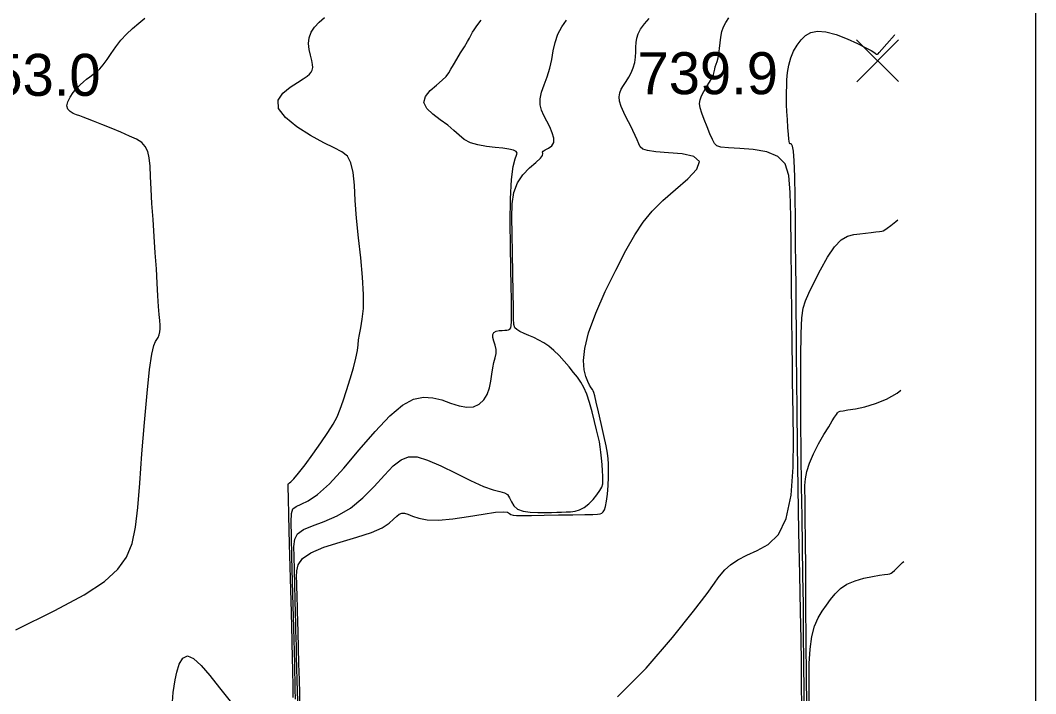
# Model space of a CAD drawing. Extents: x 2566142 to 2571431, y 418755 to 421584.
# Drawn here: x 2571044.9 to 2571407.8, y 420361.4 to 420602.2 of the extents above; entities that cross this region are included whole.
import ezdxf

# ---------------------------------------------------------------- set-up
doc = ezdxf.new("R2010")
doc.units = 0
for name, color, linetype in [('Contour_ADS_Major', 7, 'Continuous'), ('Contour_ADS_Minor', 7, 'Continuous'), ('Contour_ADS_Spot_Elevation', 7, 'Continuous'), ('Contour_ADS_State_Plane_Border', 7, 'Continuous')]:
    doc.layers.add(name, color=color, linetype=linetype)

# ---------------------------------------------------------------- blocks, each defined once
blk = doc.blocks.new('S750')
at = {"layer": 'Contour_ADS_Spot_Elevation'}
for p, q in [((-0.5, 0.498), (0.5, -0.498)), ((-0.498, -0.5), (0.498, 0.5))]:
    blk.add_line(p, q, dxfattribs=at)

msp = doc.modelspace()

# ---------------------------------------------------------------- linework, layer by layer
at = {"layer": 'Contour_ADS_Major'}
for points in [[(2571142.38, 420366.17), (2571142.36, 420367.58), (2571142.35, 420368.28), (2571142.34, 420368.6), (2571142.33, 420368.97), (2571142.3, 420370.33), (2571142.21, 420373.75), (2571142.04, 420380.27), (2571141.77, 420390.43), (2571141.45, 420402.68), (2571141.13, 420414.93), (2571140.87, 420425.1), (2571140.7, 420431.62), (2571140.64, 420435.03), (2571140.68, 420436.35), (2571140.81, 420436.62), (2571141.08, 420436.76), (2571141.62, 420437.21), (2571142.62, 420438.26), (2571144.28, 420440.24), (2571146.67, 420443.3), (2571149.49, 420447.08), (2571152.36, 420451.08), (2571154.87, 420454.77), (2571156.74, 420457.82), (2571158.1, 420460.46), (2571159.2, 420463.1), (2571160.28, 420466.14), (2571161.5, 420469.86), (2571162.79, 420473.94), (2571163.96, 420477.94), (2571164.86, 420481.42), (2571165.38, 420484.08), (2571165.64, 420486.13), (2571165.81, 420487.93), (2571166.08, 420489.85), (2571166.55, 420492.22), (2571167.09, 420495.26), (2571167.51, 420499.17), (2571167.6, 420504.15), (2571167.24, 420510.3), (2571166.56, 420517.22), (2571165.78, 420524.42), (2571165.09, 420531.41), (2571164.64, 420537.76), (2571164.29, 420543.26), (2571163.83, 420547.8), (2571163.06, 420551.24), (2571161.79, 420553.55), (2571159.85, 420555.17), (2571157.09, 420556.61), (2571153.36, 420558.41), (2571148.67, 420560.95), (2571143.79, 420564.06), (2571139.66, 420567.41), (2571137.22, 420570.68), (2571137.1, 420573.62), (2571138.77, 420576.15), (2571141.35, 420578.26), (2571144, 420579.93), (2571146.02, 420581.19), (2571147.41, 420582.13), (2571148.31, 420582.88), (2571148.88, 420583.57), (2571149.25, 420584.33), (2571149.42, 420585.25), (2571149.38, 420586.39), (2571149.12, 420587.84), (2571148.66, 420589.64), (2571148.19, 420591.68), (2571147.93, 420593.82), (2571148.09, 420595.92), (2571148.85, 420597.86), (2571150.1, 420599.69), (2571151.73, 420601.45), (2571153.59, 420603.22)], [(2571323.93, 420595.18), (2571325.53, 420596.72), (2571327.44, 420597.81), (2571329.81, 420598.3), (2571332.8, 420598.06), (2571336.45, 420597.04), (2571340.37, 420595.51), (2571344.07, 420593.82), (2571347.07, 420592.33), (2571348.98, 420591.32), (2571349.99, 420590.74), (2571350.41, 420590.44), (2571350.52, 420590.3), (2571350.59, 420590.21), (2571350.66, 420590.14), (2571350.74, 420590.09), (2571350.82, 420590.06), (2571350.92, 420590.04), (2571351.01, 420590.04), (2571351.1, 420590.04), (2571351.17, 420590.05), (2571351.21, 420590.04), (2571351.24, 420590.05), (2571351.28, 420590.06), (2571351.33, 420590.09), (2571351.45, 420590.21), (2571351.86, 420590.66), (2571352.82, 420591.75), (2571354.58, 420593.79), (2571357.31, 420596.9), (2571357.48, 420597.07)], [(2571324.27, 420356.33), (2571324.15, 420365.23), (2571324.05, 420372.86), (2571323.93, 420380.85), (2571323.76, 420390.87), (2571323.51, 420404.02), (2571323.21, 420419.3), (2571322.91, 420435.16), (2571322.67, 420450.05), (2571322.5, 420462.78), (2571322.41, 420473.52), (2571322.35, 420482.82), (2571322.31, 420491.2), (2571322.24, 420499.14), (2571322.17, 420506.89), (2571322.09, 420514.68), (2571322.02, 420522.7), (2571321.95, 420531.03), (2571321.87, 420539.12), (2571321.74, 420546.3), (2571321.53, 420551.89), (2571321.24, 420555.4), (2571320.89, 420557.21), (2571320.55, 420557.88), (2571320.27, 420557.98), (2571320.08, 420558), (2571319.98, 420558.03), (2571319.92, 420558.09), (2571319.87, 420558.19), (2571319.81, 420558.38), (2571319.72, 420558.83), (2571319.6, 420559.75), (2571319.45, 420561.38), (2571319.27, 420563.8), (2571319.08, 420566.67), (2571318.91, 420569.52), (2571318.78, 420571.9), (2571318.73, 420573.47), (2571318.73, 420574.52), (2571318.76, 420575.45), (2571318.79, 420576.68), (2571318.82, 420578.52), (2571318.91, 420580.86), (2571319.13, 420583.48), (2571319.58, 420586.17), (2571320.3, 420588.75), (2571321.29, 420591.14), (2571322.51, 420593.3), (2571323.93, 420595.18)], [(2571099.24, 420358.47), (2571099.54, 420361.8), (2571099.84, 420364.17), (2571100.24, 420366.42), (2571100.83, 420369.15), (2571101.71, 420371.93), (2571102.96, 420374.09), (2571104.66, 420374.95), (2571106.86, 420374.01), (2571109.54, 420371.52), (2571112.65, 420367.87), (2571116.14, 420363.5), (2571119.93, 420358.79)], [(2571142.45, 420360.08), (2571142.41, 420363.72), (2571142.38, 420366.17)]]:
    msp.add_lwpolyline(points, dxfattribs=at)
at = {"layer": 'Contour_ADS_Minor'}
for points in [[(2571080.84, 420562.14), (2571077.38, 420563.56), (2571073.98, 420564.92), (2571071.05, 420566.07), (2571068.89, 420566.9), (2571067.33, 420567.49), (2571066.13, 420567.95), (2571065.03, 420568.38), (2571063.84, 420568.88), (2571062.71, 420569.54), (2571061.87, 420570.4), (2571061.52, 420571.55), (2571061.83, 420573), (2571062.67, 420574.64), (2571063.82, 420576.32), (2571065.09, 420577.86), (2571066.31, 420579.15), (2571067.47, 420580.22), (2571068.59, 420581.14), (2571069.72, 420581.96), (2571070.87, 420582.77), (2571072.05, 420583.67), (2571073.28, 420584.8), (2571074.57, 420586.27), (2571075.93, 420588.16), (2571077.41, 420590.35), (2571079.04, 420592.69), (2571080.86, 420595.01), (2571082.89, 420597.18), (2571085.05, 420599.21), (2571087.25, 420601.12), (2571089.37, 420602.96)], [(2571166.07, 420448.61), (2571171.7, 420455.21), (2571176.96, 420460.8), (2571181.51, 420464.58), (2571185.45, 420466.69), (2571188.98, 420467.46), (2571192.29, 420467.25), (2571195.55, 420466.42), (2571198.71, 420465.33), (2571201.71, 420464.34), (2571204.45, 420463.81), (2571206.87, 420464.03), (2571208.92, 420464.95), (2571210.58, 420466.46), (2571211.8, 420468.42), (2571212.6, 420470.71), (2571213.08, 420473.17), (2571213.4, 420475.61), (2571213.73, 420477.87), (2571214.16, 420479.81), (2571214.61, 420481.49), (2571214.92, 420483.03), (2571214.97, 420484.52), (2571214.66, 420486.04), (2571214.19, 420487.5), (2571213.8, 420488.82), (2571213.74, 420489.87), (2571214.19, 420490.59), (2571215.02, 420491.01), (2571216.06, 420491.23), (2571217.12, 420491.31), (2571218.04, 420491.33), (2571218.81, 420491.37), (2571219.41, 420491.49), (2571219.86, 420491.75), (2571220.17, 420492.24), (2571220.35, 420493.07), (2571220.44, 420494.35), (2571220.47, 420496.2), (2571220.46, 420498.77), (2571220.41, 420502.32), (2571220.33, 420507.12), (2571220.22, 420513.46), (2571220.08, 420521.39), (2571220.01, 420530.05), (2571220.09, 420538.36), (2571220.41, 420545.24), (2571221.01, 420549.87), (2571221.71, 420552.59), (2571222.27, 420554), (2571222.47, 420554.72), (2571222.1, 420555.25), (2571221.12, 420555.7), (2571219.54, 420556.08), (2571217.34, 420556.41), (2571214.58, 420556.71), (2571211.52, 420557.07), (2571208.47, 420557.6), (2571205.76, 420558.41), (2571203.58, 420559.58), (2571201.73, 420561.06), (2571199.88, 420562.77), (2571197.7, 420564.62), (2571195.02, 420566.55), (2571192.3, 420568.55), (2571190.14, 420570.61), (2571189.15, 420572.73), (2571189.72, 420574.91), (2571191.42, 420577.03), (2571193.62, 420579.01), (2571195.68, 420580.72), (2571197.12, 420582.12), (2571198.07, 420583.37), (2571198.83, 420584.69), (2571199.7, 420586.29), (2571200.89, 420588.31), (2571202.28, 420590.55), (2571203.63, 420592.72), (2571204.75, 420594.53), (2571205.46, 420595.78), (2571205.84, 420596.54), (2571206.02, 420596.97), (2571206.11, 420597.22), (2571206.25, 420597.47), (2571206.54, 420597.89), (2571207.11, 420598.71), (2571208.07, 420600.13), (2571209.56, 420602.26)], [(2571210.4, 420435.54), (2571213.88, 420434.29), (2571216.32, 420433.65), (2571217.96, 420433.22), (2571219.03, 420432.6), (2571219.75, 420431.49), (2571220.4, 420430.07), (2571221.26, 420428.61), (2571222.62, 420427.4), (2571224.66, 420426.65), (2571227.17, 420426.29), (2571229.87, 420426.19), (2571232.45, 420426.21), (2571234.7, 420426.25), (2571236.63, 420426.29), (2571238.36, 420426.33), (2571239.98, 420426.38), (2571241.59, 420426.47), (2571243.19, 420426.69), (2571244.81, 420427.17), (2571246.44, 420428.02), (2571248.08, 420429.3), (2571249.63, 420430.87), (2571250.99, 420432.51), (2571252.04, 420434.03), (2571252.7, 420435.28), (2571253.05, 420436.42), (2571253.15, 420437.64), (2571253.12, 420439.15), (2571253.01, 420441.1), (2571252.86, 420443.33), (2571252.67, 420445.62), (2571252.44, 420447.77), (2571252.18, 420449.64), (2571251.86, 420451.42), (2571251.44, 420453.37), (2571250.88, 420455.76), (2571250.16, 420458.77), (2571249.31, 420462.13), (2571248.36, 420465.5), (2571247.36, 420468.5), (2571246.33, 420470.89), (2571245.23, 420472.82), (2571244.01, 420474.53), (2571242.62, 420476.27), (2571241.02, 420478.22), (2571239.28, 420480.29), (2571237.45, 420482.32), (2571235.6, 420484.14), (2571233.8, 420485.64), (2571232.02, 420486.86), (2571230.25, 420487.86), (2571228.47, 420488.72), (2571226.67, 420489.52), (2571224.96, 420490.25), (2571223.48, 420490.94), (2571222.34, 420491.57), (2571221.65, 420492.25), (2571221.3, 420493.41), (2571221.17, 420495.58), (2571221.12, 420499.29), (2571221.04, 420504.84), (2571220.92, 420511.64), (2571220.8, 420518.89), (2571220.67, 420525.78), (2571220.6, 420531.67), (2571220.75, 420536.56), (2571221.35, 420540.63), (2571222.58, 420544.05), (2571224.56, 420546.96), (2571226.9, 420549.39), (2571229.13, 420551.35), (2571230.77, 420552.83), (2571231.5, 420553.86), (2571231.6, 420554.55), (2571231.54, 420555.02), (2571231.75, 420555.4), (2571232.55, 420555.83), (2571233.7, 420556.41), (2571234.82, 420557.25), (2571235.54, 420558.45), (2571235.57, 420560.06), (2571235.02, 420561.99), (2571234.11, 420564.07), (2571233.04, 420566.14), (2571232.02, 420568.1), (2571231.2, 420570), (2571230.71, 420571.97), (2571230.7, 420574.11), (2571231.24, 420576.51), (2571232.15, 420579.15), (2571233.19, 420581.99), (2571234.14, 420584.99), (2571234.82, 420588.09), (2571235.37, 420591.21), (2571236.03, 420594.26), (2571236.99, 420597.15), (2571238.42, 420599.8), (2571240.16, 420602.21)], [(2571218.99, 420426.28), (2571219.75, 420425.9), (2571220.26, 420425.52), (2571221, 420425.27), (2571222.28, 420425.16), (2571224.39, 420425.14), (2571227.64, 420425.18), (2571232.13, 420425.24), (2571237.29, 420425.31), (2571242.37, 420425.38), (2571246.64, 420425.45), (2571249.52, 420425.5), (2571251.24, 420425.59), (2571252.17, 420425.73), (2571252.72, 420425.98), (2571253.21, 420426.4), (2571253.68, 420427.13), (2571254.11, 420428.35), (2571254.47, 420430.21), (2571254.75, 420432.81), (2571254.95, 420435.83), (2571255.09, 420438.87), (2571255.16, 420441.54), (2571255.17, 420443.59), (2571255.06, 420445.37), (2571254.78, 420447.36), (2571254.25, 420450.05), (2571253.45, 420453.75), (2571252.5, 420458.01), (2571251.55, 420462.18), (2571250.77, 420465.62), (2571250.25, 420467.85), (2571249.93, 420469.1), (2571249.67, 420469.75), (2571249.37, 420470.2), (2571248.93, 420470.8), (2571248.36, 420471.69), (2571247.72, 420472.98), (2571247.06, 420474.79), (2571246.46, 420477.22), (2571246.21, 420480.5), (2571246.62, 420484.84), (2571248.01, 420490.47), (2571250.57, 420497.44), (2571253.97, 420505.16), (2571257.72, 420512.88), (2571261.36, 420519.83), (2571264.56, 420525.46), (2571267.56, 420530.03), (2571270.76, 420533.97), (2571274.56, 420537.74), (2571279.09, 420541.67), (2571283.51, 420545.54), (2571286.73, 420549), (2571287.66, 420551.71), (2571285.62, 420553.44), (2571281.48, 420554.38), (2571276.53, 420554.84), (2571272.07, 420555.15), (2571269.08, 420555.56), (2571267.38, 420556.15), (2571266.5, 420556.96), (2571265.96, 420558.03), (2571265.38, 420559.37), (2571264.67, 420560.97), (2571263.82, 420562.79), (2571262.82, 420564.81), (2571261.71, 420566.97), (2571260.6, 420569.17), (2571259.66, 420571.29), (2571259.05, 420573.2), (2571258.89, 420574.82), (2571259.13, 420576.22), (2571259.69, 420577.52), (2571260.48, 420578.83), (2571261.41, 420580.25), (2571262.38, 420581.78), (2571263.28, 420583.44), (2571264, 420585.2), (2571264.48, 420587.07), (2571264.75, 420588.97), (2571264.87, 420590.83), (2571264.93, 420592.59), (2571265, 420594.2), (2571265.21, 420595.73), (2571265.69, 420597.28), (2571266.58, 420598.97), (2571267.96, 420600.84), (2571269.68, 420602.83)], [(2571296.25, 420599.84), (2571297.09, 420601.43), (2571298.15, 420602.99)], [(2571258.39, 420360.34), (2571268.56, 420370.53), (2571278.01, 420381.47), (2571285.56, 420390.94), (2571290.37, 420397.25), (2571292.99, 420400.89), (2571294.35, 420402.87), (2571295.35, 420404.21), (2571296.76, 420405.73), (2571298.75, 420407.46), (2571301.34, 420409.26), (2571304.55, 420410.97), (2571308.32, 420412.6), (2571312.24, 420414.79), (2571315.85, 420418.35), (2571318.67, 420424.09), (2571320.36, 420432.45), (2571321.1, 420442.37), (2571321.25, 420452.42), (2571321.13, 420461.17), (2571321.02, 420467.69), (2571320.95, 420473), (2571320.89, 420478.64), (2571320.81, 420486.12), (2571320.69, 420496.44), (2571320.54, 420508.57), (2571320.38, 420520.95), (2571320.26, 420532.02), (2571320.1, 420540.55), (2571319.56, 420546.67), (2571318.23, 420550.83), (2571315.67, 420553.51), (2571311.67, 420555.13), (2571306.85, 420555.99), (2571302.01, 420556.37), (2571297.97, 420556.56), (2571295.33, 420556.8), (2571293.82, 420557.27), (2571292.97, 420558.14), (2571292.29, 420559.57), (2571291.4, 420561.63), (2571290.37, 420564.1), (2571289.34, 420566.65), (2571288.48, 420568.97), (2571287.93, 420570.84), (2571287.71, 420572.36), (2571287.85, 420573.72), (2571288.34, 420575.12), (2571289.17, 420576.69), (2571290.19, 420578.36), (2571291.21, 420580), (2571292.06, 420581.49), (2571292.61, 420582.73), (2571292.92, 420583.77), (2571293.11, 420584.68), (2571293.31, 420585.55), (2571293.59, 420586.46), (2571293.94, 420587.48), (2571294.29, 420588.7), (2571294.59, 420590.2), (2571294.81, 420592.03), (2571295, 420594.06), (2571295.25, 420596.13), (2571295.64, 420598.1), (2571296.25, 420599.84)], [(2571043.33, 420384.22), (2571057.23, 420391.11), (2571067.7, 420396.81), (2571074.98, 420401.58), (2571079.8, 420405.91), (2571082.87, 420410.28), (2571084.84, 420415.15), (2571086.08, 420420.93), (2571086.9, 420427.99), (2571087.59, 420436.71), (2571088.39, 420447.18), (2571089.3, 420458.34), (2571090.23, 420468.84), (2571091.13, 420477.33), (2571091.92, 420482.83), (2571092.62, 420485.86), (2571093.22, 420487.3), (2571093.73, 420488.03), (2571094.17, 420488.78), (2571094.51, 420489.69), (2571094.75, 420490.73), (2571094.87, 420491.9), (2571094.87, 420493.21), (2571094.76, 420494.83), (2571094.58, 420496.97), (2571094.35, 420499.85), (2571094.1, 420503.61), (2571093.83, 420508.16), (2571093.52, 420513.33), (2571093.16, 420518.98), (2571092.76, 420524.92), (2571092.34, 420530.9), (2571091.96, 420536.63), (2571091.66, 420541.84), (2571091.46, 420546.29), (2571091.26, 420549.98), (2571090.96, 420552.98), (2571090.44, 420555.31), (2571089.58, 420557.07), (2571088.28, 420558.44), (2571086.44, 420559.61), (2571083.97, 420560.79), (2571080.84, 420562.14)], [(2571325.23, 420351.1), (2571325.1, 420361.94), (2571324.99, 420372.59), (2571324.88, 420383.06), (2571324.77, 420393.4), (2571324.64, 420403.7), (2571324.48, 420414.04), (2571324.3, 420424.6), (2571324.13, 420435.56), (2571323.99, 420447.1), (2571323.9, 420459.22), (2571323.87, 420471.1), (2571323.91, 420481.76), (2571324.02, 420490.2), (2571324.25, 420495.78), (2571324.69, 420499.28), (2571325.48, 420501.85), (2571326.76, 420504.65), (2571328.6, 420508.5), (2571330.86, 420513.01), (2571333.35, 420517.48), (2571335.88, 420521.2), (2571338.3, 420523.63), (2571340.59, 420524.98), (2571342.8, 420525.6), (2571344.95, 420525.87), (2571347.04, 420526.09), (2571348.99, 420526.3), (2571350.66, 420526.48), (2571351.93, 420526.63), (2571352.76, 420526.73), (2571353.32, 420526.89), (2571353.9, 420527.22), (2571354.75, 420527.84), (2571356.07, 420528.85), (2571357.81, 420530.19), (2571358.59, 420530.81)], [(2571326.04, 420357.15), (2571325.93, 420367.54), (2571325.82, 420379.96), (2571325.71, 420393.26), (2571325.61, 420405.95), (2571325.52, 420416.53), (2571325.45, 420423.9), (2571325.4, 420428.6), (2571325.36, 420431.56), (2571325.34, 420433.71), (2571325.35, 420435.86), (2571325.52, 420438.21), (2571326, 420440.85), (2571326.94, 420443.85), (2571328.42, 420447.23), (2571330.24, 420450.73), (2571332.13, 420454.04), (2571333.82, 420456.86), (2571335.08, 420458.93), (2571335.96, 420460.34), (2571336.56, 420461.25), (2571336.98, 420461.8), (2571337.35, 420462.14), (2571337.92, 420462.38), (2571338.94, 420462.59), (2571340.71, 420462.87), (2571343.38, 420463.3), (2571346.77, 420464.01), (2571350.56, 420465.11), (2571354.48, 420466.73), (2571358.24, 420468.92), (2571359.62, 420469.92)], [(2571143.24, 420359.5), (2571143.19, 420363.03), (2571143.13, 420366.25), (2571143.07, 420369.09), (2571143.01, 420371.52), (2571142.96, 420373.5), (2571142.92, 420375.14), (2571142.86, 420377.1), (2571142.78, 420380.19), (2571142.65, 420385.24), (2571142.46, 420392.67), (2571142.23, 420401.49), (2571141.99, 420410.32), (2571141.8, 420417.79), (2571141.7, 420422.86), (2571141.83, 420425.87), (2571142.35, 420427.48), (2571143.44, 420428.36), (2571145.23, 420429.16), (2571147.78, 420430.42), (2571151.16, 420432.68), (2571155.41, 420436.45), (2571160.5, 420442.02), (2571166.07, 420448.61)], [(2571144.04, 420358.92), (2571143.97, 420362.33), (2571143.88, 420366.32), (2571143.78, 420370.6), (2571143.67, 420374.76), (2571143.58, 420378.41), (2571143.5, 420381.31), (2571143.43, 420383.86), (2571143.36, 420386.64), (2571143.27, 420390.2), (2571143.14, 420394.91), (2571143, 420400.3), (2571142.86, 420405.71), (2571142.73, 420410.48), (2571142.69, 420414.1), (2571143.02, 420416.71), (2571144.03, 420418.61), (2571146.07, 420420.1), (2571149.32, 420421.48), (2571153.5, 420423.02), (2571158.16, 420425.02), (2571162.9, 420427.76), (2571167.34, 420431.39), (2571171.39, 420435.49), (2571175.02, 420439.49), (2571178.2, 420442.84), (2571180.97, 420445.07), (2571183.66, 420446.14), (2571186.69, 420446.08), (2571190.47, 420444.95), (2571195.23, 420442.86), (2571200.54, 420440.26), (2571205.8, 420437.65), (2571210.4, 420435.54)], [(2571144.84, 420358.34), (2571144.76, 420361.64), (2571144.64, 420366.4), (2571144.49, 420372.1), (2571144.33, 420377.99), (2571144.19, 420383.31), (2571144.08, 420387.48), (2571144, 420390.63), (2571143.93, 420393.09), (2571143.88, 420395.17), (2571143.83, 420397.14), (2571143.78, 420399.11), (2571143.72, 420401.1), (2571143.67, 420403.17), (2571143.69, 420405.34), (2571144.21, 420407.55), (2571145.71, 420409.75), (2571148.69, 420411.84), (2571153.41, 420413.79), (2571159.21, 420415.62), (2571165.17, 420417.36), (2571170.39, 420419.07), (2571174.19, 420420.77), (2571176.72, 420422.36), (2571178.34, 420423.77), (2571179.45, 420424.87), (2571180.35, 420425.6), (2571181.23, 420425.95), (2571182.22, 420425.93), (2571183.45, 420425.56), (2571185.08, 420424.9), (2571187.29, 420424.15), (2571190.31, 420423.58), (2571194.35, 420423.44), (2571199.46, 420423.89), (2571205.05, 420424.73), (2571210.38, 420425.62), (2571214.7, 420426.28), (2571217.47, 420426.46), (2571218.99, 420426.28)], [(2571326.88, 420358.7), (2571326.84, 420362.49), (2571326.82, 420367.08), (2571326.9, 420372.21), (2571327.18, 420377.33), (2571327.78, 420381.93), (2571328.77, 420385.61), (2571330.04, 420388.51), (2571331.5, 420390.89), (2571333.01, 420393.03), (2571334.51, 420395.13), (2571336.11, 420397.15), (2571338, 420399), (2571340.35, 420400.57), (2571343.25, 420401.8), (2571346.4, 420402.7), (2571349.44, 420403.33), (2571352.01, 420403.75), (2571353.81, 420404.01), (2571354.97, 420404.18), (2571355.69, 420404.33), (2571356.19, 420404.54), (2571356.67, 420404.88), (2571357.36, 420405.51), (2571358.46, 420406.59), (2571360.19, 420408.28), (2571360.65, 420408.72)]]:
    msp.add_lwpolyline(points, dxfattribs=at)
at = {"layer": 'Contour_ADS_State_Plane_Border'}
msp.add_lwpolyline([(2566164.43, 418777.5), (2571407.81, 418777.5), (2571407.81, 421561.67), (2566164.43, 421561.67), (2566164.43, 418777.5)], close=True, dxfattribs=at)

# ---------------------------------------------------------------- block references
at = {"layer": 'Contour_ADS_Spot_Elevation', "xscale": 15, "yscale": 15}
msp.add_blockref('S750', (2571351.32, 420587.7), dxfattribs=at)

# ---------------------------------------------------------------- texts
at = {"layer": 'Contour_ADS_Spot_Elevation'}
for s, p in [('753.0', (2571023.4, 420575.16)), ('739.9', (2571265.5, 420575.75))]:
    msp.add_text(s, height=15, dxfattribs=at).set_placement(p)

doc.saveas('drawing.dxf')
